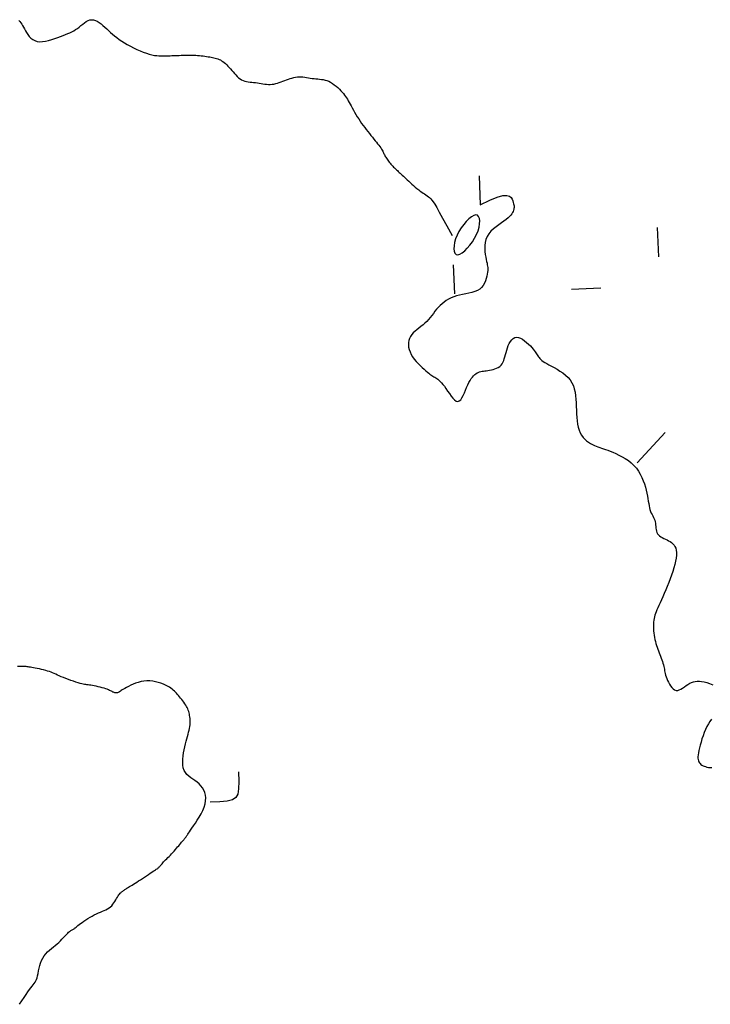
# Model space of a CAD drawing. Header units: millimetres. Extents: x 32690613 to 32693367, y 5343692 to 5344708.
# Tile 747 of 1009: x 32692989 to 32693013, y 5344071 to 5344105. Entities that reach past the tile are written whole.
import ezdxf

# ---------------------------------------------------------------- set-up
doc = ezdxf.new("R2010")
doc.units = ezdxf.units.MM
doc.header["$LTSCALE"] = 20
doc.layers.add('02-DGM_HL_492.50', color=92, linetype='Continuous')

msp = doc.modelspace()

# ---------------------------------------------------------------- linework, layer by layer
at = {"layer": '02-DGM_HL_492.50', "elevation": 492.5, "flags": 128}
for points in [[(32692988.928, 5344104.938), (32692988.961, 5344104.902), (32692988.992, 5344104.862), (32692989.022, 5344104.818), (32692989.052, 5344104.768), (32692989.082, 5344104.715), (32692989.115, 5344104.656), (32692989.15, 5344104.593), (32692989.189, 5344104.527), (32692989.232, 5344104.461), (32692989.281, 5344104.398), (32692989.336, 5344104.341), (32692989.399, 5344104.292), (32692989.469, 5344104.253), (32692989.548, 5344104.228), (32692989.637, 5344104.218), (32692989.733, 5344104.222), (32692989.835, 5344104.237), (32692989.94, 5344104.261), (32692990.046, 5344104.291), (32692990.151, 5344104.326), (32692990.252, 5344104.362), (32692990.348, 5344104.398), (32692990.437, 5344104.432), (32692990.519, 5344104.464), (32692990.595, 5344104.495), (32692990.666, 5344104.525), (32692990.733, 5344104.558), (32692990.798, 5344104.592), (32692990.86, 5344104.629), (32692990.921, 5344104.671), (32692990.982, 5344104.717), (32692991.042, 5344104.766), (32692991.103, 5344104.815), (32692991.164, 5344104.861), (32692991.225, 5344104.902), (32692991.286, 5344104.935), (32692991.348, 5344104.958), (32692991.41, 5344104.968), (32692991.473, 5344104.963), (32692991.536, 5344104.944), (32692991.6, 5344104.914), (32692991.664, 5344104.874), (32692991.728, 5344104.826), (32692991.793, 5344104.772), (32692991.858, 5344104.714), (32692991.923, 5344104.654), (32692991.988, 5344104.594), (32692992.054, 5344104.535), (32692992.122, 5344104.475), (32692992.192, 5344104.415), (32692992.267, 5344104.355), (32692992.347, 5344104.296), (32692992.433, 5344104.237), (32692992.525, 5344104.178), (32692992.625, 5344104.119), (32692992.73, 5344104.062), (32692992.839, 5344104.007), (32692992.951, 5344103.955), (32692993.062, 5344103.906), (32692993.171, 5344103.863), (32692993.275, 5344103.825), (32692993.374, 5344103.794), (32692993.465, 5344103.77), (32692993.549, 5344103.752), (32692993.627, 5344103.741), (32692993.699, 5344103.734), (32692993.768, 5344103.73), (32692993.834, 5344103.73), (32692993.897, 5344103.731), (32692993.96, 5344103.733), (32692994.022, 5344103.736), (32692994.085, 5344103.738), (32692994.147, 5344103.741), (32692994.21, 5344103.743), (32692994.272, 5344103.746), (32692994.335, 5344103.748), (32692994.397, 5344103.75), (32692994.46, 5344103.753), (32692994.522, 5344103.755), (32692994.585, 5344103.757), (32692994.647, 5344103.759), (32692994.71, 5344103.761), (32692994.772, 5344103.761), (32692994.835, 5344103.76), (32692994.897, 5344103.759), (32692994.96, 5344103.756), (32692995.023, 5344103.751), (32692995.085, 5344103.745), (32692995.147, 5344103.738), (32692995.208, 5344103.731), (32692995.267, 5344103.722), (32692995.325, 5344103.714), (32692995.381, 5344103.705), (32692995.435, 5344103.696), (32692995.486, 5344103.688), (32692995.535, 5344103.68), (32692995.582, 5344103.671), (32692995.627, 5344103.66), (32692995.672, 5344103.648), (32692995.715, 5344103.633), (32692995.758, 5344103.615), (32692995.8, 5344103.594), (32692995.843, 5344103.569), (32692995.886, 5344103.539), (32692995.929, 5344103.506), (32692995.972, 5344103.469), (32692996.015, 5344103.429), (32692996.059, 5344103.386), (32692996.102, 5344103.34), (32692996.146, 5344103.291), (32692996.189, 5344103.239), (32692996.234, 5344103.186), (32692996.278, 5344103.133), (32692996.324, 5344103.082), (32692996.371, 5344103.033), (32692996.419, 5344102.989), (32692996.47, 5344102.949), (32692996.522, 5344102.916), (32692996.576, 5344102.891), (32692996.632, 5344102.872), (32692996.691, 5344102.858), (32692996.75, 5344102.849), (32692996.811, 5344102.842), (32692996.873, 5344102.836), (32692996.935, 5344102.83), (32692996.998, 5344102.823), (32692997.061, 5344102.814), (32692997.124, 5344102.804), (32692997.187, 5344102.792), (32692997.25, 5344102.781), (32692997.313, 5344102.771), (32692997.375, 5344102.764), (32692997.438, 5344102.76), (32692997.501, 5344102.76), (32692997.563, 5344102.765), (32692997.625, 5344102.774), (32692997.687, 5344102.788), (32692997.749, 5344102.804), (32692997.811, 5344102.823), (32692997.873, 5344102.845), (32692997.934, 5344102.867), (32692997.996, 5344102.89), (32692998.058, 5344102.913), (32692998.119, 5344102.936), (32692998.181, 5344102.957), (32692998.243, 5344102.976), (32692998.305, 5344102.993), (32692998.367, 5344103.006), (32692998.429, 5344103.016), (32692998.491, 5344103.021), (32692998.554, 5344103.021), (32692998.617, 5344103.017), (32692998.679, 5344103.009), (32692998.742, 5344102.999), (32692998.805, 5344102.988), (32692998.868, 5344102.977), (32692998.931, 5344102.966), (32692998.994, 5344102.957), (32692999.057, 5344102.95), (32692999.12, 5344102.945), (32692999.183, 5344102.939), (32692999.245, 5344102.932), (32692999.308, 5344102.923), (32692999.371, 5344102.909), (32692999.435, 5344102.891), (32692999.498, 5344102.866), (32692999.562, 5344102.833), (32692999.625, 5344102.794), (32692999.687, 5344102.75), (32692999.748, 5344102.702), (32692999.806, 5344102.651), (32692999.86, 5344102.598), (32692999.911, 5344102.546), (32692999.957, 5344102.494), (32692999.999, 5344102.445), (32693000.035, 5344102.397), (32693000.069, 5344102.35), (32693000.1, 5344102.302), (32693000.131, 5344102.253), (32693000.16, 5344102.201), (32693000.191, 5344102.147), (32693000.223, 5344102.088), (32693000.259, 5344102.024), (32693000.296, 5344101.956), (32693000.336, 5344101.885), (32693000.379, 5344101.811), (32693000.423, 5344101.735), (32693000.47, 5344101.658), (32693000.518, 5344101.582), (32693000.568, 5344101.505), (32693000.619, 5344101.431), (32693000.671, 5344101.358), (32693000.724, 5344101.286), (32693000.778, 5344101.217), (32693000.83, 5344101.149), (32693000.883, 5344101.083), (32693000.934, 5344101.02), (32693000.984, 5344100.958), (32693001.033, 5344100.898), (32693001.079, 5344100.841), (32693001.123, 5344100.786), (32693001.164, 5344100.734), (32693001.202, 5344100.685), (32693001.237, 5344100.639), (32693001.268, 5344100.595), (32693001.294, 5344100.555), (32693001.317, 5344100.519), (32693001.336, 5344100.485), (32693001.353, 5344100.453), (32693001.367, 5344100.423), (32693001.381, 5344100.393), (32693001.395, 5344100.365), (32693001.409, 5344100.335), (32693001.425, 5344100.305), (32693001.443, 5344100.274), (32693001.463, 5344100.242), (32693001.485, 5344100.208), (32693001.509, 5344100.174), (32693001.534, 5344100.14), (32693001.561, 5344100.106), (32693001.589, 5344100.071), (32693001.618, 5344100.038), (32693001.648, 5344100.005), (32693001.679, 5344099.973), (32693001.71, 5344099.941), (32693001.741, 5344099.91), (32693001.773, 5344099.88), (32693001.805, 5344099.849), (32693001.838, 5344099.819), (32693001.87, 5344099.789), (32693001.903, 5344099.759), (32693001.936, 5344099.729), (32693001.97, 5344099.697), (32693002.005, 5344099.664), (32693002.043, 5344099.629), (32693002.083, 5344099.592), (32693002.126, 5344099.552), (32693002.173, 5344099.509), (32693002.223, 5344099.462), (32693002.277, 5344099.413), (32693002.333, 5344099.362), (32693002.391, 5344099.311), (32693002.449, 5344099.26), (32693002.507, 5344099.211), (32693002.564, 5344099.165), (32693002.619, 5344099.123), (32693002.671, 5344099.086), (32693002.721, 5344099.053), (32693002.768, 5344099.022), (32693002.813, 5344098.992), (32693002.857, 5344098.962), (32693002.898, 5344098.931), (32693002.938, 5344098.897), (32693002.977, 5344098.859), (32693003.015, 5344098.815), (32693003.058, 5344098.757), (32693003.11, 5344098.675), (32693003.178, 5344098.561), (32693003.266, 5344098.407), (32693003.38, 5344098.203), (32693003.525, 5344097.94), (32693003.707, 5344097.609)], [(32693004.628, 5344099.647), (32693004.667, 5344098.647)], [(32693004.667, 5344098.647), (32693004.994, 5344098.814), (32693005.247, 5344098.918), (32693005.435, 5344098.968), (32693005.57, 5344098.976), (32693005.661, 5344098.952), (32693005.719, 5344098.906), (32693005.753, 5344098.847), (32693005.773, 5344098.788), (32693005.789, 5344098.736), (32693005.801, 5344098.691), (32693005.81, 5344098.652), (32693005.816, 5344098.618), (32693005.818, 5344098.587), (32693005.818, 5344098.557), (32693005.815, 5344098.528), (32693005.808, 5344098.497), (32693005.799, 5344098.465), (32693005.786, 5344098.429), (32693005.767, 5344098.39), (32693005.741, 5344098.349), (32693005.708, 5344098.305), (32693005.665, 5344098.257), (32693005.612, 5344098.207), (32693005.548, 5344098.154), (32693005.471, 5344098.097), (32693005.386, 5344098.037), (32693005.295, 5344097.973), (32693005.203, 5344097.904), (32693005.113, 5344097.83), (32693005.03, 5344097.75), (32693004.958, 5344097.665), (32693004.899, 5344097.572), (32693004.858, 5344097.473), (32693004.833, 5344097.37), (32693004.82, 5344097.264), (32693004.818, 5344097.158), (32693004.825, 5344097.056), (32693004.837, 5344096.958), (32693004.852, 5344096.868), (32693004.868, 5344096.787), (32693004.883, 5344096.719), (32693004.895, 5344096.66), (32693004.905, 5344096.607), (32693004.913, 5344096.56), (32693004.918, 5344096.513), (32693004.92, 5344096.466), (32693004.918, 5344096.414), (32693004.914, 5344096.355), (32693004.905, 5344096.288), (32693004.892, 5344096.214), (32693004.872, 5344096.136), (32693004.846, 5344096.057), (32693004.811, 5344095.978), (32693004.767, 5344095.904), (32693004.712, 5344095.836), (32693004.645, 5344095.778), (32693004.566, 5344095.731), (32693004.477, 5344095.693), (32693004.379, 5344095.663), (32693004.276, 5344095.638), (32693004.169, 5344095.616), (32693004.061, 5344095.595), (32693003.956, 5344095.573), (32693003.854, 5344095.547), (32693003.758, 5344095.515), (32693003.668, 5344095.477), (32693003.584, 5344095.435), (32693003.506, 5344095.387), (32693003.432, 5344095.335), (32693003.362, 5344095.279), (32693003.297, 5344095.219), (32693003.235, 5344095.156), (32693003.177, 5344095.089), (32693003.121, 5344095.021), (32693003.066, 5344094.951), (32693003.011, 5344094.881), (32693002.956, 5344094.812), (32693002.9, 5344094.744), (32693002.841, 5344094.678), (32693002.778, 5344094.615), (32693002.712, 5344094.556), (32693002.643, 5344094.5), (32693002.574, 5344094.445), (32693002.506, 5344094.392), (32693002.441, 5344094.338), (32693002.382, 5344094.282), (32693002.329, 5344094.224), (32693002.284, 5344094.162), (32693002.251, 5344094.096), (32693002.227, 5344094.025), (32693002.215, 5344093.951), (32693002.212, 5344093.874), (32693002.221, 5344093.795), (32693002.239, 5344093.715), (32693002.269, 5344093.633), (32693002.308, 5344093.552), (32693002.358, 5344093.47), (32693002.416, 5344093.39), (32693002.48, 5344093.313), (32693002.547, 5344093.238), (32693002.616, 5344093.168), (32693002.684, 5344093.103), (32693002.749, 5344093.045), (32693002.808, 5344092.993), (32693002.861, 5344092.949), (32693002.907, 5344092.912), (32693002.947, 5344092.88), (32693002.984, 5344092.854), (32693003.018, 5344092.831), (32693003.049, 5344092.81), (32693003.08, 5344092.79), (32693003.112, 5344092.771), (32693003.145, 5344092.751), (32693003.179, 5344092.728), (32693003.216, 5344092.702), (32693003.255, 5344092.67), (32693003.297, 5344092.631), (32693003.342, 5344092.585), (32693003.39, 5344092.529), (32693003.441, 5344092.462), (32693003.495, 5344092.383), (32693003.552, 5344092.298), (32693003.611, 5344092.211), (32693003.671, 5344092.129), (32693003.731, 5344092.055), (32693003.79, 5344091.997), (32693003.846, 5344091.958), (32693003.9, 5344091.946), (32693003.95, 5344091.962), (32693003.997, 5344092.005), (32693004.041, 5344092.069), (32693004.083, 5344092.148), (32693004.123, 5344092.237), (32693004.163, 5344092.331), (32693004.201, 5344092.426), (32693004.239, 5344092.515), (32693004.278, 5344092.595), (32693004.317, 5344092.665), (32693004.356, 5344092.726), (32693004.396, 5344092.778), (32693004.436, 5344092.823), (32693004.476, 5344092.86), (32693004.516, 5344092.891), (32693004.557, 5344092.917), (32693004.598, 5344092.937), (32693004.64, 5344092.952), (32693004.682, 5344092.964), (32693004.727, 5344092.974), (32693004.773, 5344092.982), (32693004.821, 5344092.988), (32693004.872, 5344092.995), (32693004.927, 5344093.003), (32693004.985, 5344093.012), (32693005.045, 5344093.023), (32693005.106, 5344093.037), (32693005.166, 5344093.056), (32693005.224, 5344093.078), (32693005.279, 5344093.106), (32693005.329, 5344093.139), (32693005.373, 5344093.179), (32693005.409, 5344093.226), (32693005.439, 5344093.279), (32693005.465, 5344093.338), (32693005.486, 5344093.402), (32693005.506, 5344093.47), (32693005.525, 5344093.542), (32693005.545, 5344093.617), (32693005.567, 5344093.695), (32693005.593, 5344093.773), (32693005.622, 5344093.851), (32693005.656, 5344093.925), (32693005.695, 5344093.992), (32693005.738, 5344094.049), (32693005.786, 5344094.094), (32693005.84, 5344094.124), (32693005.899, 5344094.137), (32693005.964, 5344094.129), (32693006.034, 5344094.105), (32693006.105, 5344094.066), (32693006.177, 5344094.017), (32693006.247, 5344093.961), (32693006.313, 5344093.901), (32693006.374, 5344093.84), (32693006.427, 5344093.782), (32693006.472, 5344093.729), (32693006.509, 5344093.682), (32693006.539, 5344093.64), (32693006.565, 5344093.601), (32693006.587, 5344093.566), (32693006.607, 5344093.533), (32693006.627, 5344093.501), (32693006.648, 5344093.471), (32693006.672, 5344093.44), (32693006.699, 5344093.41), (32693006.731, 5344093.378), (32693006.769, 5344093.345), (32693006.815, 5344093.311), (32693006.869, 5344093.274), (32693006.932, 5344093.235), (32693007.006, 5344093.193), (32693007.092, 5344093.147), (32693007.185, 5344093.098), (32693007.284, 5344093.043), (32693007.385, 5344092.984), (32693007.483, 5344092.918), (32693007.577, 5344092.846), (32693007.662, 5344092.767), (32693007.735, 5344092.679), (32693007.794, 5344092.584), (32693007.84, 5344092.481), (32693007.873, 5344092.373), (32693007.898, 5344092.258), (32693007.914, 5344092.14), (32693007.925, 5344092.018), (32693007.933, 5344091.895), (32693007.938, 5344091.77), (32693007.943, 5344091.645), (32693007.949, 5344091.522), (32693007.957, 5344091.401), (32693007.969, 5344091.283), (32693007.986, 5344091.171), (32693008.008, 5344091.064), (32693008.036, 5344090.965), (32693008.073, 5344090.875), (32693008.118, 5344090.793), (32693008.171, 5344090.721), (32693008.229, 5344090.657), (32693008.292, 5344090.602), (32693008.358, 5344090.553), (32693008.425, 5344090.511), (32693008.492, 5344090.474), (32693008.557, 5344090.443), (32693008.619, 5344090.416), (32693008.68, 5344090.393), (32693008.74, 5344090.371), (32693008.802, 5344090.351), (32693008.867, 5344090.329), (32693008.937, 5344090.305), (32693009.014, 5344090.279), (32693009.098, 5344090.247), (32693009.191, 5344090.21), (32693009.292, 5344090.167), (32693009.397, 5344090.117), (32693009.504, 5344090.061), (32693009.611, 5344089.998), (32693009.716, 5344089.927), (32693009.815, 5344089.848), (32693009.907, 5344089.762), (32693009.989, 5344089.668), (32693010.061, 5344089.567), (32693010.124, 5344089.461), (32693010.18, 5344089.352), (32693010.227, 5344089.242), (32693010.267, 5344089.131), (32693010.301, 5344089.022), (32693010.329, 5344088.917), (32693010.351, 5344088.816), (32693010.369, 5344088.72), (32693010.384, 5344088.63), (32693010.398, 5344088.544), (32693010.41, 5344088.464), (32693010.423, 5344088.389), (32693010.437, 5344088.319), (32693010.455, 5344088.254), (32693010.476, 5344088.195), (32693010.499, 5344088.14), (32693010.524, 5344088.089), (32693010.55, 5344088.039), (32693010.575, 5344087.991), (32693010.597, 5344087.943), (32693010.617, 5344087.895), (32693010.632, 5344087.844), (32693010.642, 5344087.791), (32693010.648, 5344087.737), (32693010.652, 5344087.681), (32693010.656, 5344087.626), (32693010.662, 5344087.573), (32693010.672, 5344087.521), (32693010.687, 5344087.474), (32693010.709, 5344087.43), (32693010.74, 5344087.392), (32693010.779, 5344087.359), (32693010.824, 5344087.329), (32693010.873, 5344087.301), (32693010.927, 5344087.275), (32693010.981, 5344087.249), (32693011.037, 5344087.223), (32693011.091, 5344087.195), (32693011.143, 5344087.164), (32693011.191, 5344087.13), (32693011.235, 5344087.091), (32693011.274, 5344087.046), (32693011.307, 5344086.994), (32693011.332, 5344086.935), (32693011.349, 5344086.867), (32693011.357, 5344086.789), (32693011.355, 5344086.7), (32693011.345, 5344086.602), (32693011.326, 5344086.496), (32693011.3, 5344086.383), (32693011.268, 5344086.265), (32693011.23, 5344086.142), (32693011.188, 5344086.017), (32693011.142, 5344085.891), (32693011.094, 5344085.764), (32693011.044, 5344085.638), (32693010.993, 5344085.515), (32693010.942, 5344085.396), (32693010.893, 5344085.282), (32693010.845, 5344085.175), (32693010.801, 5344085.076), (32693010.76, 5344084.986), (32693010.724, 5344084.906), (32693010.693, 5344084.835), (32693010.666, 5344084.77), (32693010.643, 5344084.71), (32693010.623, 5344084.653), (32693010.607, 5344084.597), (32693010.595, 5344084.539), (32693010.586, 5344084.479), (32693010.579, 5344084.414), (32693010.575, 5344084.344), (32693010.574, 5344084.272), (32693010.576, 5344084.197), (32693010.58, 5344084.121), (32693010.587, 5344084.045), (32693010.596, 5344083.97), (32693010.608, 5344083.896), (32693010.623, 5344083.825), (32693010.639, 5344083.756), (32693010.658, 5344083.689), (32693010.678, 5344083.624), (32693010.699, 5344083.56), (32693010.722, 5344083.498), (32693010.744, 5344083.436), (32693010.768, 5344083.374), (32693010.791, 5344083.312), (32693010.814, 5344083.251), (32693010.836, 5344083.19), (32693010.857, 5344083.131), (32693010.877, 5344083.072), (32693010.895, 5344083.015), (32693010.911, 5344082.96), (32693010.925, 5344082.908), (32693010.936, 5344082.857), (32693010.946, 5344082.808), (32693010.955, 5344082.76), (32693010.964, 5344082.711), (32693010.974, 5344082.661), (32693010.987, 5344082.609), (32693011.004, 5344082.554), (32693011.024, 5344082.494), (32693011.05, 5344082.431), (32693011.081, 5344082.365), (32693011.117, 5344082.3), (32693011.156, 5344082.239), (32693011.199, 5344082.184), (32693011.246, 5344082.14), (32693011.295, 5344082.107), (32693011.346, 5344082.09), (32693011.399, 5344082.09), (32693011.454, 5344082.106), (32693011.511, 5344082.133), (32693011.569, 5344082.168), (32693011.628, 5344082.209), (32693011.688, 5344082.252), (32693011.748, 5344082.294), (32693011.809, 5344082.331), (32693011.871, 5344082.36), (32693011.934, 5344082.382), (32693011.999, 5344082.397), (32693012.067, 5344082.403), (32693012.14, 5344082.402), (32693012.217, 5344082.393), (32693012.301, 5344082.377), (32693012.392, 5344082.353), (32693012.49, 5344082.322), (32693012.593, 5344082.284)], [(32693010.701, 5344097.882), (32693010.74, 5344096.883)], [(32693003.746, 5344096.61), (32693003.785, 5344095.611)], [(32693008.781, 5344095.806), (32693007.782, 5344095.767)], [(32693010.014, 5344089.85), (32693010.975, 5344090.888)], [(32692988.952, 5344071.38), (32692989.032, 5344071.498), (32692989.106, 5344071.609), (32692989.173, 5344071.711), (32692989.235, 5344071.802), (32692989.29, 5344071.881), (32692989.339, 5344071.947), (32692989.382, 5344072.002), (32692989.419, 5344072.05), (32692989.451, 5344072.093), (32692989.48, 5344072.135), (32692989.504, 5344072.18), (32692989.526, 5344072.229), (32692989.545, 5344072.287), (32692989.563, 5344072.356), (32692989.58, 5344072.434), (32692989.598, 5344072.518), (32692989.618, 5344072.608), (32692989.642, 5344072.699), (32692989.669, 5344072.789), (32692989.703, 5344072.877), (32692989.743, 5344072.96), (32692989.792, 5344073.036), (32692989.847, 5344073.105), (32692989.907, 5344073.168), (32692989.971, 5344073.227), (32692990.037, 5344073.283), (32692990.103, 5344073.336), (32692990.168, 5344073.388), (32692990.231, 5344073.44), (32692990.289, 5344073.493), (32692990.343, 5344073.546), (32692990.394, 5344073.598), (32692990.44, 5344073.648), (32692990.483, 5344073.695), (32692990.523, 5344073.739), (32692990.559, 5344073.778), (32692990.593, 5344073.812), (32692990.623, 5344073.839), (32692990.652, 5344073.862), (32692990.678, 5344073.88), (32692990.702, 5344073.894), (32692990.724, 5344073.907), (32692990.746, 5344073.918), (32692990.767, 5344073.93), (32692990.787, 5344073.942), (32692990.808, 5344073.957), (32692990.829, 5344073.973), (32692990.852, 5344073.993), (32692990.878, 5344074.015), (32692990.908, 5344074.04), (32692990.943, 5344074.068), (32692990.983, 5344074.1), (32692991.03, 5344074.135), (32692991.084, 5344074.174), (32692991.145, 5344074.217), (32692991.211, 5344074.26), (32692991.281, 5344074.305), (32692991.353, 5344074.349), (32692991.427, 5344074.392), (32692991.5, 5344074.432), (32692991.573, 5344074.468), (32692991.643, 5344074.5), (32692991.711, 5344074.528), (32692991.776, 5344074.555), (32692991.838, 5344074.58), (32692991.896, 5344074.607), (32692991.952, 5344074.635), (32692992.003, 5344074.667), (32692992.05, 5344074.703), (32692992.094, 5344074.745), (32692992.133, 5344074.792), (32692992.169, 5344074.842), (32692992.203, 5344074.893), (32692992.233, 5344074.943), (32692992.261, 5344074.992), (32692992.288, 5344075.038), (32692992.312, 5344075.079), (32692992.336, 5344075.114), (32692992.358, 5344075.143), (32692992.379, 5344075.167), (32692992.4, 5344075.187), (32692992.419, 5344075.204), (32692992.436, 5344075.218), (32692992.453, 5344075.23), (32692992.469, 5344075.242), (32692992.484, 5344075.253), (32692992.498, 5344075.264), (32692992.513, 5344075.275), (32692992.528, 5344075.286), (32692992.544, 5344075.298), (32692992.563, 5344075.311), (32692992.584, 5344075.325), (32692992.608, 5344075.341), (32692992.636, 5344075.358), (32692992.667, 5344075.377), (32692992.703, 5344075.398), (32692992.743, 5344075.421), (32692992.787, 5344075.448), (32692992.836, 5344075.477), (32692992.89, 5344075.51), (32692992.949, 5344075.547), (32692993.012, 5344075.588), (32692993.079, 5344075.632), (32692993.147, 5344075.677), (32692993.216, 5344075.723), (32692993.284, 5344075.768), (32692993.349, 5344075.811), (32692993.409, 5344075.851), (32692993.463, 5344075.887), (32692993.511, 5344075.918), (32692993.551, 5344075.944), (32692993.586, 5344075.966), (32692993.615, 5344075.985), (32692993.64, 5344076.002), (32692993.662, 5344076.018), (32692993.682, 5344076.033), (32692993.699, 5344076.049), (32692993.716, 5344076.066), (32692993.733, 5344076.085), (32692993.75, 5344076.105), (32692993.768, 5344076.127), (32692993.788, 5344076.151), (32692993.81, 5344076.177), (32692993.835, 5344076.205), (32692993.863, 5344076.236), (32692993.895, 5344076.27), (32692993.93, 5344076.306), (32692993.968, 5344076.345), (32692994.008, 5344076.386), (32692994.05, 5344076.428), (32692994.093, 5344076.472), (32692994.137, 5344076.517), (32692994.18, 5344076.562), (32692994.222, 5344076.609), (32692994.264, 5344076.656), (32692994.304, 5344076.702), (32692994.342, 5344076.748), (32692994.379, 5344076.791), (32692994.414, 5344076.833), (32692994.446, 5344076.872), (32692994.476, 5344076.908), (32692994.503, 5344076.94), (32692994.528, 5344076.968), (32692994.55, 5344076.994), (32692994.57, 5344077.018), (32692994.588, 5344077.039), (32692994.604, 5344077.059), (32692994.619, 5344077.078), (32692994.633, 5344077.096), (32692994.646, 5344077.115), (32692994.659, 5344077.135), (32692994.674, 5344077.159), (32692994.693, 5344077.188), (32692994.716, 5344077.224), (32692994.745, 5344077.268), (32692994.782, 5344077.323), (32692994.828, 5344077.39), (32692994.883, 5344077.47), (32692994.946, 5344077.561), (32692995.012, 5344077.662), (32692995.078, 5344077.769), (32692995.141, 5344077.881), (32692995.198, 5344077.994), (32692995.246, 5344078.107), (32692995.28, 5344078.218), (32692995.298, 5344078.323), (32692995.302, 5344078.424), (32692995.291, 5344078.519), (32692995.268, 5344078.608), (32692995.233, 5344078.69), (32692995.188, 5344078.767), (32692995.135, 5344078.837), (32692995.073, 5344078.901), (32692995.006, 5344078.958), (32692994.934, 5344079.01), (32692994.861, 5344079.06), (32692994.789, 5344079.11), (32692994.721, 5344079.162), (32692994.659, 5344079.22), (32692994.606, 5344079.284), (32692994.565, 5344079.357), (32692994.536, 5344079.442), (32692994.52, 5344079.536), (32692994.514, 5344079.637), (32692994.517, 5344079.743), (32692994.527, 5344079.851), (32692994.543, 5344079.96), (32692994.563, 5344080.066), (32692994.585, 5344080.168), (32692994.608, 5344080.264), (32692994.632, 5344080.354), (32692994.655, 5344080.438), (32692994.677, 5344080.517), (32692994.698, 5344080.592), (32692994.717, 5344080.663), (32692994.733, 5344080.73), (32692994.747, 5344080.794), (32692994.757, 5344080.856), (32692994.764, 5344080.916), (32692994.768, 5344080.973), (32692994.769, 5344081.028), (32692994.768, 5344081.082), (32692994.764, 5344081.133), (32692994.759, 5344081.183), (32692994.752, 5344081.231), (32692994.743, 5344081.278), (32692994.733, 5344081.323), (32692994.721, 5344081.368), (32692994.706, 5344081.412), (32692994.689, 5344081.456), (32692994.669, 5344081.5), (32692994.645, 5344081.544), (32692994.619, 5344081.589), (32692994.588, 5344081.636), (32692994.555, 5344081.683), (32692994.519, 5344081.73), (32692994.482, 5344081.777), (32692994.444, 5344081.823), (32692994.406, 5344081.868), (32692994.369, 5344081.912), (32692994.333, 5344081.954), (32692994.299, 5344081.993), (32692994.265, 5344082.03), (32692994.231, 5344082.065), (32692994.195, 5344082.099), (32692994.155, 5344082.133), (32692994.11, 5344082.166), (32692994.059, 5344082.199), (32692993.999, 5344082.232), (32692993.931, 5344082.267), (32692993.855, 5344082.3), (32692993.771, 5344082.332), (32692993.682, 5344082.361), (32692993.588, 5344082.384), (32692993.491, 5344082.402), (32692993.392, 5344082.412), (32692993.292, 5344082.413), (32692993.192, 5344082.404), (32692993.094, 5344082.387), (32692992.999, 5344082.362), (32692992.907, 5344082.332), (32692992.82, 5344082.298), (32692992.74, 5344082.263), (32692992.666, 5344082.226), (32692992.6, 5344082.192), (32692992.543, 5344082.159), (32692992.495, 5344082.13), (32692992.453, 5344082.104), (32692992.418, 5344082.081), (32692992.388, 5344082.06), (32692992.361, 5344082.043), (32692992.338, 5344082.029), (32692992.316, 5344082.018), (32692992.295, 5344082.009), (32692992.275, 5344082.004), (32692992.256, 5344082.001), (32692992.236, 5344082.001), (32692992.216, 5344082.003), (32692992.197, 5344082.008), (32692992.176, 5344082.015), (32692992.155, 5344082.023), (32692992.134, 5344082.034), (32692992.11, 5344082.046), (32692992.084, 5344082.059), (32692992.055, 5344082.074), (32692992.022, 5344082.09), (32692991.984, 5344082.107), (32692991.939, 5344082.125), (32692991.889, 5344082.142), (32692991.831, 5344082.161), (32692991.768, 5344082.179), (32692991.701, 5344082.197), (32692991.632, 5344082.214), (32692991.564, 5344082.229), (32692991.498, 5344082.243), (32692991.436, 5344082.256), (32692991.38, 5344082.265), (32692991.331, 5344082.272), (32692991.287, 5344082.278), (32692991.247, 5344082.282), (32692991.208, 5344082.287), (32692991.168, 5344082.293), (32692991.124, 5344082.301), (32692991.074, 5344082.312), (32692991.016, 5344082.327), (32692990.948, 5344082.347), (32692990.871, 5344082.371), (32692990.789, 5344082.398), (32692990.703, 5344082.428), (32692990.616, 5344082.459), (32692990.531, 5344082.491), (32692990.449, 5344082.523), (32692990.373, 5344082.554), (32692990.304, 5344082.584), (32692990.242, 5344082.612), (32692990.185, 5344082.638), (32692990.131, 5344082.663), (32692990.078, 5344082.686), (32692990.024, 5344082.708), (32692989.968, 5344082.729), (32692989.908, 5344082.749), (32692989.841, 5344082.768), (32692989.771, 5344082.786), (32692989.699, 5344082.803), (32692989.626, 5344082.819), (32692989.554, 5344082.834), (32692989.486, 5344082.847), (32692989.423, 5344082.859), (32692989.368, 5344082.869), (32692989.32, 5344082.878), (32692989.28, 5344082.885), (32692989.243, 5344082.891), (32692989.207, 5344082.896), (32692989.17, 5344082.9), (32692989.129, 5344082.903), (32692989.081, 5344082.905), (32692989.024, 5344082.906), (32692988.956, 5344082.907), (32692988.877, 5344082.907)], [(32693012.552, 5344081.109), (32693012.497, 5344081.03), (32693012.445, 5344080.944), (32693012.395, 5344080.852), (32693012.348, 5344080.753), (32693012.305, 5344080.649), (32693012.264, 5344080.541), (32693012.227, 5344080.432), (32693012.195, 5344080.325), (32693012.166, 5344080.222), (32693012.141, 5344080.124), (32693012.121, 5344080.035), (32693012.106, 5344079.956), (32693012.096, 5344079.887), (32693012.09, 5344079.827), (32693012.09, 5344079.774), (32693012.094, 5344079.727), (32693012.104, 5344079.687), (32693012.118, 5344079.651), (32693012.138, 5344079.619), (32693012.162, 5344079.59), (32693012.191, 5344079.564), (32693012.225, 5344079.54), (32693012.263, 5344079.52), (32693012.305, 5344079.502), (32693012.35, 5344079.487), (32693012.398, 5344079.474), (32693012.449, 5344079.464), (32693012.503, 5344079.457), (32693012.559, 5344079.453)], [(32692996.415, 5344079.311), (32692996.426, 5344078.981), (32692996.422, 5344078.732), (32692996.392, 5344078.553), (32692996.325, 5344078.431), (32692996.208, 5344078.354), (32692996.032, 5344078.31), (32692995.785, 5344078.287), (32692995.455, 5344078.272)]]:
    msp.add_lwpolyline(points, dxfattribs=at)
msp.add_lwpolyline([(32693003.873, 5344097.616), (32693003.823, 5344097.489), (32693003.789, 5344097.367), (32693003.77, 5344097.254), (32693003.766, 5344097.153), (32693003.777, 5344097.068), (32693003.803, 5344097.003), (32693003.844, 5344096.962), (32693003.899, 5344096.95), (32693003.968, 5344096.967), (32693004.048, 5344097.013), (32693004.134, 5344097.082), (32693004.224, 5344097.171), (32693004.313, 5344097.275), (32693004.398, 5344097.391), (32693004.474, 5344097.515), (32693004.539, 5344097.642), (32693004.589, 5344097.768), (32693004.623, 5344097.89), (32693004.642, 5344098.003), (32693004.646, 5344098.105), (32693004.635, 5344098.189), (32693004.609, 5344098.254), (32693004.568, 5344098.295), (32693004.513, 5344098.308), (32693004.444, 5344098.29), (32693004.365, 5344098.245), (32693004.278, 5344098.176), (32693004.188, 5344098.087), (32693004.099, 5344097.982), (32693004.014, 5344097.866), (32693003.938, 5344097.743)], close=True, dxfattribs=at)

doc.saveas('drawing.dxf')
